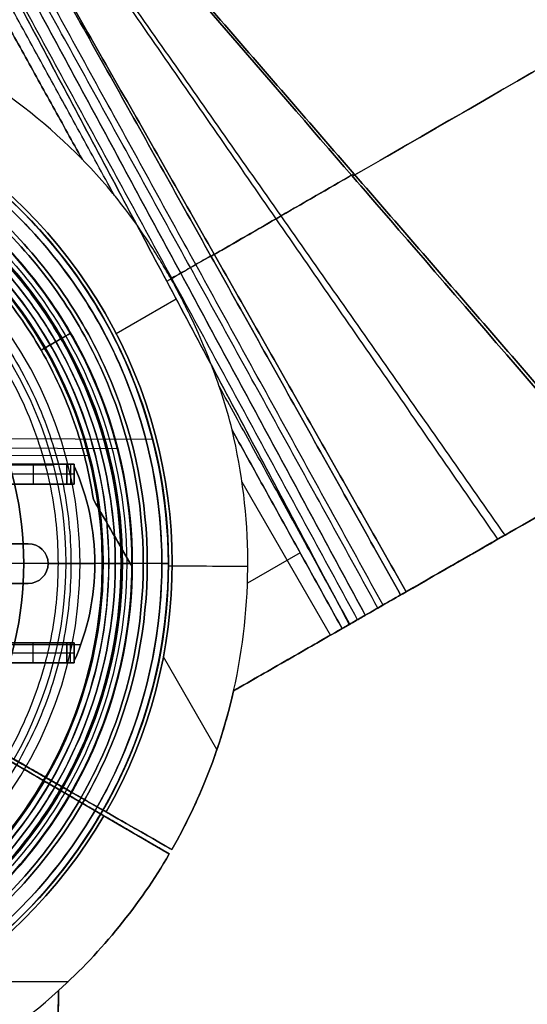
# Model space of a CAD drawing. Header units: millimetres. Extents: x -581 to 584, y -367 to 651.
# Tile 348 of 352: x 53 to 129, y 217 to 365. Entities that reach past the tile are written whole.
import ezdxf

# ---------------------------------------------------------------- set-up
doc = ezdxf.new("R2010")
doc.units = ezdxf.units.MM
doc.layers.add('1', color=7, linetype='Continuous')

# ---------------------------------------------------------------- blocks, each defined once
blk = doc.blocks.new('Bloque 01')
at = {"layer": '1', "color": 29, "true_color": 0x4d342b}
for p, q in [((60.34, 34.49, 227.49), (69.12, 39.5, 227.49)), ((59.46, 33.98, 210.02), (59.46, 33.98, 221.17)), ((59.46, 33.98, 240.29), (59.46, 33.98, 248.29)), ((82.33, 28.07, 217.09), (74.24, 14.06, 217.09)), ((99.44, 10.83, 223.18), (86.11, -12.27, 223.18)), ((94.88, -1.62, 223.18), (86.93, 2.97, 223.18)), ((69.5, 0.32, 223.18), (69.5, 0.32, 240.29)), ((75, 0.34, 236.49), (75, 0.34, 248.29)), ((47.24, -16.37, 206.69), (63.08, -16.3, 206.69)), ((47.71, -14.93, 212.19), (57.61, -14.88, 212.19)), ((46.84, -17.48, 240.29), (67.29, -17.38, 240.29)), ((46.29, -18.88, 248.29), (72.62, -18.76, 248.29)), ((67.1, -34.74, 217.09), (76.15, -39.96, 217.09))]:
    blk.add_line(p, q, dxfattribs=at)
at = {"layer": '1', "color": 29, "true_color": 0x4d342b, "extrusion": (0.496193, -0.868212, -3.3678e-15)}
blk.add_arc((91.42, 239.22), 16.65, 189.4716, 254.5284, dxfattribs=at)
at = {"layer": '1', "color": 29, "true_color": 0x4d342b, "extrusion": (-0.496193, 0.868212, 3.3678e-15)}
blk.add_arc((-91.42, 239.22), 16.65, 285.4716, 350.5284, dxfattribs=at)
at = {"layer": '1', "color": 29, "true_color": 0x4d342b, "extrusion": (0, 0, -1)}
for centre, radius, start, end in [((0, 0, -223.18), 86.98, 150.2515, 167.2468), ((0, 0, -223.18), 86.98, 150.2515, 167.2468), ((0, 0, -217.09), 86.98, 150.2515, 167.2468), ((0, 0, -217.09), 75.56, 150.2515, 269.7401), ((0, 0, -248.29), 75, 150.2515, 269.7401), ((0, 0, -240.29), 69.5, 150.2515, 269.7401), ((0, 0, -222.19), 69.5, 150.2515, 179.6444), ((0, 0, -223.18), 86.98, 167.2468, 193.4081), ((0, 0, -223.18), 86.98, 167.2468, 193.4081), ((0, 0, -222.19), 69.5, 179.6444, 210), ((0, 0, -222.19), 69.5, 210, 240.3432), ((0, 0, -223.18), 86.98, 224.5727, 252.1784), ((0, 0, -223.18), 86.98, 224.5727, 252.1784)]:
    blk.add_arc(centre, radius, start, end, dxfattribs=at)
at = {"layer": '1', "color": 29, "true_color": 0x4d342b}
for centre, radius, start, end in [((0, 0, 217.09), 86.98, 12.7532, 29.7485), ((0, 0, 217.09), 75.56, 270.2599, 29.7485), ((0, 0, 248.29), 75, 270.2599, 29.7485), ((0, 0, 236.49), 75, 270.2599, 29.7485), ((0, 0, 242.39), 75, 270.2599, 29.7485), ((0, 0, 236.49), 75, 270.2599, 29.7485), ((0, 0, 231.24), 69.5, 270.2599, 29.7485), ((0, 0, 240.29), 69.5, 270.2599, 29.7485), ((0, 0, 222.19), 69.5, 0.3556, 29.7485), ((0, 0, 206.69), 65.15, 270.2599, 29.7485), ((0, 0, 206.69), 65.15, 270.2599, 29.7485), ((0, 0, 212.19), 59.5, 270.2599, 29.7485), ((0, 0, 212.19), 59.5, 270.2599, 29.7485), ((0, 0, 222.19), 69.5, 330, 0.3556), ((0, 0, 222.68), 69.5, 330, 0.3556), ((0, 0, 219.64), 66.95, 330, 356.3994), ((0, 0, 219.64), 66.95, 303.613, 330), ((0, 0, 222.19), 69.5, 299.6568, 330), ((0, 0, 222.68), 69.5, 299.6568, 330)]:
    blk.add_arc(centre, radius, start, end, dxfattribs=at)
at = {"layer": '1', "color": 29, "true_color": 0x4d342b, "extrusion": (0.004537, -0.99999, -3.25377e-15)}
blk.add_arc((91.42, 239.22), 16.65, 189.4716, 254.5284, dxfattribs=at)
at = {"layer": '1', "color": 29, "true_color": 0x4d342b}
for points, degree in [([(65.6, 37.49, 217.09), (75.52, 43.16, 217.09)], 1), ([(65.6, 37.49, 217.09), (75.52, 43.16, 217.09)], 1), ([(75.52, 43.16, 217.09), (75.52, 43.16, 223.18)], 1), ([(75.52, 43.16, 217.09), (75.52, 43.16, 223.18)], 1), ([(65.12, 37.21, 248.29), (43.41, 24.81, 248.29)], 1), ([(65.12, 37.21, 248.29), (43.41, 24.81, 248.29)], 1), ([(56.56, 32.33, 206.69), (65.6, 37.49, 217.09)], 1), ([(56.56, 32.33, 206.69), (65.6, 37.49, 217.09)], 1), ([(65.12, 37.21, 236.49), (65.12, 37.21, 248.29)], 1), ([(65.12, 37.21, 236.49), (65.12, 37.21, 248.29)], 1), ([(60.34, 34.49, 240.29), (43.41, 24.81, 240.29)], 1), ([(43.41, 24.81, 240.29), (60.34, 34.49, 240.29)], 1), ([(51.66, 29.52, 212.19), (60.34, 34.49, 222.19)], 1), ([(60.34, 34.49, 222.19), (51.66, 29.52, 212.19)], 1), ([(60.34, 34.49, 222.19), (60.34, 34.49, 240.29)], 1), ([(60.34, 34.49, 240.29), (60.34, 34.49, 222.19)], 1), ([(56.56, 32.33, 206.69), (43.41, 24.81, 206.69)], 1), ([(43.41, 24.81, 206.69), (56.56, 32.33, 206.69)], 1), ([(81.06, 31.53, 217.09), (81.06, 31.53, 223.18)], 1), ([(84.83, 19.2, 223.18), (84.83, 19.2, 217.09)], 1), ([(84.83, 19.2, 217.09), (87.74, 17.53, 217.09), (93.57, 14.19, 217.09), (99.39, 10.85, 217.09), (102.3, 9.18, 217.09)], 3), ([(101.22, 9.81, 223.18), (98.49, 11.37, 223.18), (93.02, 14.51, 223.18), (87.56, 17.64, 223.18), (84.83, 19.2, 223.18)], 3), ([(102.3, 9.18, 217.09), (99.39, 10.85, 217.09), (93.57, 14.19, 217.09), (87.74, 17.53, 217.09), (84.83, 19.2, 217.09)], 3), ([(84.83, 19.2, 217.09), (84.83, 19.2, 223.18)], 1), ([(84.83, 19.2, 223.18), (87.56, 17.64, 223.18), (93.02, 14.51, 223.18), (98.49, 11.37, 223.18), (101.22, 9.81, 223.18)], 3), ([(47.18, -94.42, 217.09), (102.3, 9.18, 217.09)], 1), ([(102.3, 9.18, 217.09), (47.18, -94.42, 217.09)], 1), ([(102.38, 9.14, 223.22), (82.66, -26.77, 223.21)], 1), ([(101.22, 9.81, 223.18), (84.61, -20.17, 223.18)], 1), ([(84.61, -20.17, 223.18), (101.22, 9.81, 223.18)], 1), ([(103.55, 8.47, 223.3), (47.45, -94.57, 223.19)], 1), ([(48.99, -95.44, 223.2), (104.71, 7.8, 223.42)], 1), ([(104.71, 7.8, 223.42), (48.99, -95.44, 223.2)], 1), ([(106.62, 6.71, 217.52), (50.03, -96.03, 217.14)], 1), ([(107.39, 6.27, 223.76), (50.88, -96.51, 223.21)], 1), ([(110.05, 4.74, 224.2), (52.77, -97.57, 223.23)], 1), ([(52.77, -97.57, 223.23), (110.05, 4.74, 224.2)], 1), ([(52.88, -97.64, 217.22), (110.9, 4.25, 218.2)], 1), ([(110.9, 4.25, 218.2), (52.88, -97.64, 217.22)], 1), ([(60.19, -34.75, 223.18), (62.24, -31.21, 223.18), (65.7, -23.76, 223.18), (68.85, -11.85, 223.18), (69.53, -3.66, 223.18), (69.5, 0.43, 223.18)], 3), ([(69.5, 0.43, 223.18), (69.53, -3.66, 223.18), (68.85, -11.85, 223.18), (65.7, -23.76, 223.18), (62.24, -31.21, 223.18), (60.19, -34.75, 223.18)], 3), ([(69.5, 0.43, 222.19), (68.55, -1.21, 221.22), (66.64, -4.52, 219.41), (64.67, -7.93, 217.83), (63.68, -9.65, 217.09)], 3), ([(63.68, -9.65, 217.09), (64.67, -7.93, 217.83), (66.64, -4.52, 219.41), (68.55, -1.21, 221.22), (69.5, 0.43, 222.19)], 3), ([(69.5, 0.43, 223.18), (69.5, 0.43, 222.19)], 1), ([(69.5, 0.43, 222.19), (69.5, 0.43, 223.18)], 1), ([(124.73, -3.68, 220.8), (57.79, -100.41, 217.48)], 1), ([(125.82, -4.31, 227.12), (58.2, -100.64, 223.52)], 1), ([(63.68, -9.65, 217.09), (63.06, -13.66, 217.09), (61.13, -21.42, 217.09), (57.8, -28.69, 217.09), (55.78, -32.2, 217.09)], 3), ([(55.78, -32.2, 217.09), (57.8, -28.69, 217.09), (61.13, -21.42, 217.09), (63.06, -13.66, 217.09), (63.68, -9.65, 217.09)], 3), ([(142.14, -13.67, 223.06), (63.94, -103.88, 217.72)], 1), ([(63.94, -103.88, 217.72), (142.14, -13.67, 223.06)], 1), ([(55.78, -32.2, 217.09), (53.75, -35.71, 217.09), (49.12, -42.23, 217.09), (43.37, -47.78, 217.09), (40.21, -50.31, 217.09)], 3), ([(40.21, -50.31, 217.09), (43.37, -47.78, 217.09), (49.12, -42.23, 217.09), (53.75, -35.71, 217.09), (55.78, -32.2, 217.09)], 3), ([(55.78, -32.2, 217.09), (60.19, -34.75, 222.19)], 1), ([(60.19, -34.75, 222.19), (55.78, -32.2, 217.09)], 1), ([(34.39, -60.4, 223.18), (37.95, -58.38, 223.18), (44.69, -53.69, 223.18), (53.43, -45.01, 223.18), (58.15, -38.3, 223.18), (60.19, -34.75, 223.18)], 3), ([(60.19, -34.75, 223.18), (58.15, -38.3, 223.18), (53.43, -45.01, 223.18), (44.69, -53.69, 223.18), (37.95, -58.38, 223.18), (34.39, -60.4, 223.18)], 3), ([(60.19, -34.75, 222.19), (60.19, -34.75, 223.18)], 1), ([(60.19, -34.75, 223.18), (60.19, -34.75, 222.19)], 1), ([(66.84, -55.56, 223.2), (45.9, -93.69, 223.18)], 1), ([(61.96, -61.04, 223.18), (44.35, -92.82, 223.18)], 1), ([(44.35, -92.82, 223.18), (61.96, -61.04, 223.18)], 1)]:
    blk.add_open_spline(points, degree=degree, dxfattribs=at)
blk.add_rational_spline([(84.83, 19.2, 220.14), (81.96, 31.88, 220.14), (75.52, 43.16, 220.14)], [0.999648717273, 0.988674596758, 0.999648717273], degree=2, dxfattribs=at)
for points, knots in [([(104.71, 7.8, 223.42), (104.13, 8.14, 223.35), (103.55, 8.47, 223.3), (102.97, 8.8, 223.26), (102.38, 9.14, 223.22), (101.8, 9.47, 223.19), (101.22, 9.81, 223.18)], [0, 0, 0, 0, 2.017008, 2.017008, 2.017008, 4.03402, 4.03402, 4.03402, 4.03402]), ([(101.22, 9.81, 223.18), (101.8, 9.47, 223.19), (102.38, 9.14, 223.22), (102.97, 8.8, 223.26), (103.55, 8.47, 223.3), (104.13, 8.14, 223.35), (104.71, 7.8, 223.42)], [0, 0, 0, 0, 2.017012, 2.017012, 2.017012, 4.03402, 4.03402, 4.03402, 4.03402]), ([(102.3, 9.18, 217.09), (103.74, 8.36, 217.19), (105.18, 7.53, 217.33), (106.61, 6.71, 217.52), (108.05, 5.89, 217.7), (109.48, 5.07, 217.93), (110.9, 4.25, 218.2)], [0, 0, 0, 0, 4.989497, 4.989497, 4.989497, 9.978995, 9.978995, 9.978995, 9.978995]), ([(110.9, 4.25, 218.2), (109.48, 5.07, 217.93), (108.05, 5.89, 217.7), (106.61, 6.71, 217.52), (105.18, 7.53, 217.33), (103.74, 8.36, 217.19), (102.3, 9.18, 217.09)], [0, 0, 0, 0, 4.989498, 4.989498, 4.989498, 9.978995, 9.978995, 9.978995, 9.978995]), ([(110.05, 4.74, 224.2), (109.16, 5.25, 224.03), (108.28, 5.76, 223.89), (106.49, 6.78, 223.63), (105.6, 7.29, 223.51), (104.71, 7.8, 223.42)], [0, 0, 0, 0, 3.103607, 3.103607, 6.207212, 6.207212, 6.207212, 6.207212]), ([(104.71, 7.8, 223.42), (105.6, 7.29, 223.51), (106.49, 6.78, 223.63), (108.28, 5.76, 223.89), (109.16, 5.25, 224.03), (110.05, 4.74, 224.2)], [0, 0, 0, 0, 3.103605, 3.103605, 6.207212, 6.207212, 6.207212, 6.207212]), ([(141.68, -13.41, 229.12), (136.38, -10.37, 228.61), (131.09, -7.33, 227.94), (125.81, -4.3, 227.12), (120.54, -1.28, 226.3), (115.28, 1.74, 225.32), (110.05, 4.74, 224.2)], [0, 0, 0, 0, 18.410018, 18.410018, 18.410018, 36.820032, 36.820032, 36.820032, 36.820032]), ([(110.05, 4.74, 224.2), (115.28, 1.74, 225.32), (120.54, -1.28, 226.3), (125.81, -4.3, 227.12), (131.09, -7.33, 227.94), (136.38, -10.37, 228.61), (141.68, -13.41, 229.12)], [0, 0, 0, 0, 18.410014, 18.410014, 18.410014, 36.820032, 36.820032, 36.820032, 36.820032]), ([(110.9, 4.25, 218.2), (116.07, 1.29, 219.31), (121.26, -1.69, 220.27), (126.47, -4.68, 221.08), (131.68, -7.67, 221.89), (136.91, -10.67, 222.55), (142.14, -13.67, 223.06)], [0, 0, 0, 0, 18.182608, 18.182608, 18.182608, 36.365218, 36.365218, 36.365218, 36.365218]), ([(142.14, -13.67, 223.06), (136.91, -10.67, 222.55), (131.68, -7.67, 221.89), (126.47, -4.68, 221.08), (121.26, -1.69, 220.27), (116.07, 1.29, 219.31), (110.9, 4.25, 218.2)], [0, 0, 0, 0, 18.182611, 18.182611, 18.182611, 36.365218, 36.365218, 36.365218, 36.365218]), ([(141.68, -13.41, 229.12), (132.67, -23.88, 228.5), (105.28, -55.56, 226.61), (90.55, -72.61, 225.59), (74.75, -90.88, 224.5), (63.66, -103.72, 223.73)], [0, 0, 0, 0, 21.097008, 21.097008, 119.470759, 119.470759, 119.470759, 119.470759]), ([(63.66, -103.72, 223.73), (74.75, -90.88, 224.5), (90.55, -72.61, 225.59), (105.28, -55.56, 226.61), (132.67, -23.88, 228.5), (141.68, -13.41, 229.12)], [0, 0, 0, 0, 98.373752, 98.373752, 119.470759, 119.470759, 119.470759, 119.470759]), ([(84.61, -20.17, 223.18), (83.74, -23.67, 223.19), (82.59, -27.19, 223.21), (80.65, -32.15, 223.23), (79.99, -33.73, 223.24), (78.74, -36.49, 223.24), (78.17, -37.67, 223.24), (77.27, -39.46, 223.24), (76.96, -40.07, 223.24), (76.4, -41.14, 223.24), (76.15, -41.6, 223.24), (75.62, -42.56, 223.24), (75.34, -43.05, 223.24), (74.61, -44.33, 223.24), (74.15, -45.11, 223.24), (73.13, -46.78, 223.23), (72.56, -47.67, 223.23), (70.89, -50.2, 223.22), (69.75, -51.82, 223.21), (66.51, -56.08, 223.2), (64.32, -58.63, 223.19), (61.96, -61.04, 223.18)], [0, 0, 0, 0, 10.877821, 10.877821, 16.012863, 16.012863, 19.968064, 19.968064, 22.020757, 22.020757, 23.59849, 23.59849, 25.310853, 25.310853, 28.029532, 28.029532, 31.187928, 31.187928, 37.142584, 37.142584, 47.261616, 47.261616, 47.261616, 47.261616]), ([(84.61, -20.17, 223.18), (83.74, -23.67, 223.19), (82.59, -27.19, 223.21), (80.65, -32.15, 223.23), (79.99, -33.73, 223.24), (78.74, -36.49, 223.24), (78.17, -37.67, 223.24), (77.27, -39.46, 223.24), (76.96, -40.07, 223.24), (76.4, -41.14, 223.24), (76.15, -41.6, 223.24), (75.62, -42.56, 223.24), (75.34, -43.05, 223.24), (74.61, -44.33, 223.24), (74.15, -45.11, 223.24), (73.13, -46.78, 223.23), (72.56, -47.67, 223.23), (70.89, -50.2, 223.22), (69.75, -51.82, 223.21), (66.51, -56.08, 223.2), (64.32, -58.63, 223.19), (61.96, -61.04, 223.18)], [-47.261616, -47.261616, -47.261616, -47.261616, -36.383795, -36.383795, -31.248754, -31.248754, -27.293552, -27.293552, -25.240859, -25.240859, -23.663126, -23.663126, -21.950764, -21.950764, -19.232084, -19.232084, -16.073688, -16.073688, -10.119033, -10.119033, 0, 0, 0, 0]), ([(74.75, -42.6, 217.09), (75.94, -43.29, 217.15), (78.32, -44.67, 217.3), (80.69, -46.04, 217.56), (81.88, -46.72, 217.71)], [0.000002, 0.000002, 0.000002, 0.000002, 4.990507, 9.981018, 9.981018, 9.981018, 9.981018]), ([(76.84, -43.84, 223.31), (76.39, -43.58, 223.28), (75.9, -43.3, 223.26), (75.41, -43.02, 223.24), (75.37, -42.99, 223.24)], [-0.000001, -0.000001, -0.000001, -0.000001, 1.776431, 1.930009, 1.930009, 1.930009, 1.930009]), ([(81.4, -46.43, 223.71), (80.64, -46, 223.63), (79.13, -45.12, 223.48), (77.61, -44.25, 223.36), (76.85, -43.81, 223.31)], [-0.000004, -0.000004, -0.000004, -0.000004, 3.103979, 6.207958, 6.207958, 6.207958, 6.207958]), ([(102.64, -58.62, 226.42), (99.09, -56.57, 226.14), (92, -52.47, 225.4), (84.94, -48.4, 224.33), (81.43, -46.37, 223.71)], [0.002997, 0.002997, 0.002997, 0.002997, 18.426098, 36.852193, 36.852193, 36.852193, 36.852193]), ([(81.91, -46.65, 217.71), (85.02, -48.44, 218.25), (92.03, -52.49, 219.33), (99.08, -56.56, 220.07), (103, -58.83, 220.39)], [0.000004, 0.000004, 0.000004, 0.000004, 16.16423, 36.369535, 36.369535, 36.369535, 36.369535]), ([(563.49, -324.44, 229.99), (508.96, -292.95, 231.96), (399.74, -229.89, 234.2), (246.1, -141.19, 232.57), (147.12, -84.04, 228.72), (102.79, -58.45, 226.43)], [0.377694, 0.377694, 0.377694, 0.377694, 193.13444, 386.26888, 543.162925, 543.162925, 543.162925, 543.162925]), ([(103.15, -58.66, 220.4), (155.35, -88.8, 223.2), (259.86, -149.14, 227.18), (413.39, -237.77, 228.25), (514.61, -296.21, 225.91), (563.5, -324.44, 224.07)], [0.000019, 0.000019, 0.000019, 0.000019, 184.783544, 369.567087, 542.392365, 542.392365, 542.392365, 542.392365])]:
    blk.add_open_spline(points, degree=3, knots=knots, dxfattribs=at)
blk = doc.blocks.new('Bloque 03')
at = {"layer": '1', "color": 29, "true_color": 0x4d342b}
for p, q in [((53.06, 628.2, 220.95), (58.4, 64.46, 220.95)), ((41.61, 63.07, 217.09), (59.9, 63.07, 217.09)), ((60.03, 35.02, 227.49), (68.77, 40.12, 227.49)), ((59.16, 34.51, 210.02), (59.16, 34.51, 221.17)), ((59.16, 34.51, 240.29), (59.16, 34.51, 248.29))]:
    blk.add_line(p, q, dxfattribs=at)
at = {"layer": '1', "color": 29, "true_color": 0x4d342b, "extrusion": (0, 0, -1)}
for centre, radius, start, end in [((0, 0, -223.18), 86.98, 104.5727, 132.1784), ((0, 0, -223.18), 86.98, 104.5727, 132.1784), ((0, 0, -217.09), 75.56, 30.2515, 149.7401), ((0, 0, -248.29), 75, 30.2515, 149.7401), ((0, 0, -240.29), 69.5, 30.2515, 149.7401), ((0, 0, -223.18), 86.98, 132.1784, 149.7401), ((0, 0, -223.18), 86.98, 132.1784, 149.7401), ((0, 0, -217.09), 86.98, 132.1784, 149.7401), ((0, 0, -222.19), 69.5, 120.3432, 149.7401)]:
    blk.add_arc(centre, radius, start, end, dxfattribs=at)
at = {"layer": '1', "color": 29, "true_color": 0x4d342b}
for centre, radius, end in [((0, 0, 217.09), 75.56, 149.7485), ((0, 0, 248.29), 75, 149.7485), ((0, 0, 236.49), 75, 149.7485), ((0, 0, 242.39), 75, 149.7485), ((0, 0, 236.49), 75, 149.7485), ((0, 0, 231.24), 69.5, 149.7485), ((0, 0, 240.29), 69.5, 149.7485), ((0, 0, 206.69), 65.15, 149.7485), ((0, 0, 206.69), 65.15, 149.7485), ((0, 0, 217.09), 86.98, 47.8216), ((0, 0, 220.14), 86.98, 47.8216), ((0, 0, 222.19), 69.5, 59.6568)]:
    blk.add_arc(centre, radius, 30.2599, end, dxfattribs=at)
at = {"layer": '1', "color": 29, "true_color": 0x4d342b, "extrusion": (0.503924, -0.863748, -9.13458e-15)}
blk.add_arc((91.42, 239.22), 16.65, 189.4716, 254.5284, dxfattribs=at)
at = {"layer": '1', "color": 29, "true_color": 0x4d342b, "extrusion": (-0.503924, 0.863748, 9.13458e-15)}
blk.add_arc((-91.42, 239.22), 16.65, 285.4716, 350.5284, dxfattribs=at)
at = {"layer": '1', "color": 29, "true_color": 0x4d342b}
for points in [[(58.18, 88.07, 217.09), (58.4, 64.46, 217.09)], [(58.4, 64.46, 217.09), (58.18, 88.07, 217.09)], [(58.4, 64.46, 223.18), (58.21, 84.82, 223.18)], [(58.21, 84.82, 223.18), (58.4, 64.46, 223.18)], [(58.4, 64.46, 217.09), (58.4, 64.46, 223.18)], [(58.4, 64.46, 223.18), (58.4, 64.46, 217.09)], [(65.26, 38.07, 217.09), (75.13, 43.83, 217.09)], [(75.13, 43.83, 217.09), (65.26, 38.07, 217.09)], [(75.13, 43.83, 223.18), (75.13, 43.83, 217.09)], [(75.13, 43.83, 217.09), (75.13, 43.83, 223.18)], [(43.18, 25.19, 248.29), (64.78, 37.79, 248.29)], [(64.78, 37.79, 248.29), (43.18, 25.19, 248.29)], [(65.26, 38.07, 217.09), (56.27, 32.83, 206.69)], [(56.27, 32.83, 206.69), (65.26, 38.07, 217.09)], [(64.78, 37.79, 248.29), (64.78, 37.79, 236.49)], [(64.78, 37.79, 236.49), (64.78, 37.79, 248.29)], [(43.18, 25.19, 240.29), (60.03, 35.02, 240.29)], [(43.18, 25.19, 240.29), (60.03, 35.02, 240.29)], [(60.03, 35.02, 222.19), (51.39, 29.98, 212.19)], [(60.03, 35.02, 222.19), (51.39, 29.98, 212.19)], [(60.03, 35.02, 240.29), (60.03, 35.02, 222.19)], [(60.03, 35.02, 240.29), (60.03, 35.02, 222.19)], [(43.18, 25.19, 206.69), (56.27, 32.83, 206.69)], [(43.18, 25.19, 206.69), (56.27, 32.83, 206.69)]]:
    blk.add_open_spline(points, degree=1, dxfattribs=at)
blk = doc.blocks.new('Bloque 04')
at = {"layer": '1', "color": 7, "true_color": 0xf4f4f4}
for p, q in [((54.56, 14.98, 10), (54.56, 11.98, 10)), ((60.21, 14.98, 6.5), (60.21, 11.98, 6.5)), ((60.77, 14.98, 1.5), (60.77, 14.7, 1.5)), ((49.46, 13.48, 10), (59.66, 13.48, 10)), ((59.66, 13.48, 10), (60.77, 13.48, 3)), ((60.77, 14.84, 3), (60.77, 14.84)), ((61.74, 12.27), (31.17, 12.27)), ((39.84, 3, 1.5), (53.84, 3, 1.5)), ((56.84, 0, 3), (56.84, 0)), ((56.84, 0, 3), (63.89, 0, 3)), ((63.89, 0), (63.89, 0, 3)), ((53.84, -3, 1.5), (39.84, -3, 1.5)), ((54.56, -14.98, 10), (54.56, -11.98, 10)), ((60.21, -14.98, 6.5), (60.21, -11.98, 6.5)), ((59.66, -13.48, 10), (49.46, -13.48, 10)), ((60.77, -13.48, 3), (59.66, -13.48, 10)), ((60.77, -14.98, 1.5), (60.77, -14.7, 1.5)), ((60.77, -14.84), (60.77, -14.84, 3))]:
    blk.add_line(p, q, dxfattribs=at)
at = {"layer": '1', "color": 7, "true_color": 0xf4f4f4, "extrusion": (0, 0, -1)}
for centre, radius, start, end in [((-27.78, 0, -3), 36.12, 155.9897, 204.0103), ((-27.78, 0), 36.12, 155.9896, 204.0104), ((-53.84, 0, -3), 3, 90, 270), ((-53.84, 0, -1.5), 3, 90, 270), ((-53.84, 0, -3), 3, 90, 270)]:
    blk.add_arc(centre, radius, start, end, dxfattribs=at)
at = {"layer": '1', "color": 7, "true_color": 0xf4f4f4}
for centre, radius, start, end in [((27.78, 0), 36.12, 335.9896, 24.0104), ((27.78, 0, 1.5), 36.12, 335.9897, 24.0103), ((27.78, 0, 3), 36.12, 335.9897, 24.0103), ((53.84, 0), 3, 270, 90), ((53.84, 0), 3, 270, 90)]:
    blk.add_arc(centre, radius, start, end, dxfattribs=at)
for points in [[(60.77, 14.98), (39.17, 14.98)], [(39.17, 14.98), (60.77, 14.98)], [(59.66, 14.98, 10), (49.46, 14.98, 10)], [(49.46, 14.98, 10), (59.66, 14.98, 10)], [(60.77, 14.98, 3), (59.66, 14.98, 10)], [(59.66, 14.98, 10), (59.66, 11.98, 10)], [(59.66, 11.98, 10), (59.66, 14.98, 10)], [(59.66, 14.98, 10), (60.77, 14.98, 3)], [(60.77, 14.98), (60.77, 14.98, 3)], [(60.77, 14.98, 3), (60.77, 14.7, 3)], [(60.77, 14.7), (60.77, 14.98)], [(60.77, 14.7, 3), (60.77, 14.98, 3)], [(60.77, 14.98, 3), (60.77, 14.98)], [(60.77, 14.98), (60.77, 14.7)], [(60.77, 14.7, 3), (60.77, 14.7)], [(60.77, 11.98, 3), (60.77, 14.7, 3)], [(60.77, 14.7), (60.77, 14.7, 3)], [(60.77, 14.7, 3), (60.77, 11.98, 3)], [(34.92, 11.98, 3), (60.77, 11.98, 3)], [(60.77, 11.98, 3), (34.92, 11.98, 3)], [(49.46, 11.98, 10), (59.66, 11.98, 10)], [(59.66, 11.98, 10), (49.46, 11.98, 10)], [(59.66, 11.98, 10), (60.77, 11.98, 3)], [(60.77, 11.98, 3), (59.66, 11.98, 10)], [(53.84, 3, 3), (39.84, 3, 3)], [(39.84, 3), (53.84, 3)], [(53.84, 3), (39.84, 3)], [(39.84, 3, 3), (53.84, 3, 3)], [(53.84, 3), (53.84, 3, 3)], [(53.84, 3), (53.84, 3, 3)], [(39.84, -3, 3), (53.84, -3, 3)], [(53.84, -3), (39.84, -3)], [(39.84, -3), (53.84, -3)], [(53.84, -3, 3), (39.84, -3, 3)], [(53.84, -3, 3), (53.84, -3)], [(53.84, -3, 3), (53.84, -3)], [(60.77, -11.98, 3), (34.92, -11.98, 3)], [(34.92, -11.98, 3), (60.77, -11.98, 3)], [(59.66, -11.98, 10), (49.46, -11.98, 10)], [(49.46, -11.98, 10), (59.66, -11.98, 10)], [(60.77, -11.98, 3), (59.66, -11.98, 10)], [(59.66, -11.98, 10), (59.66, -14.98, 10)], [(59.66, -14.98, 10), (59.66, -11.98, 10)], [(59.66, -11.98, 10), (60.77, -11.98, 3)], [(60.77, -14.7, 3), (60.77, -11.98, 3)], [(60.77, -11.98, 3), (60.77, -14.7, 3)], [(60.77, -14.98), (60.77, -14.7)], [(60.77, -14.7), (60.77, -14.7, 3)], [(60.77, -14.7, 3), (60.77, -14.98, 3)], [(60.77, -14.98, 3), (60.77, -14.7, 3)], [(60.77, -14.7, 3), (60.77, -14.7)], [(60.77, -14.7), (60.77, -14.98)], [(31.17, -14.98), (60.77, -14.98)], [(60.77, -14.98), (31.17, -14.98)], [(49.46, -14.98, 10), (59.66, -14.98, 10)], [(59.66, -14.98, 10), (49.46, -14.98, 10)], [(59.66, -14.98, 10), (60.77, -14.98, 3)], [(60.77, -14.98, 3), (59.66, -14.98, 10)], [(60.77, -14.98, 3), (60.77, -14.98)], [(60.77, -14.98), (60.77, -14.98, 3)]]:
    blk.add_open_spline(points, degree=1, dxfattribs=at)
blk = doc.blocks.new('Bloque 05')
at = {"layer": '1', "color": 7, "true_color": 0xffffff}
for p, q in [((71.19, 0, 271.75), (0, 0, 271.75)), ((74, 0, 271.75), (71.19, 0, 271.75)), ((74.99, 0, 272.43), (74.99, 0, 273.28))]:
    blk.add_line(p, q, dxfattribs=at)
for centre, radius, start, end in [((0, 0, 272.43), 74.99, 270, 90), ((0, 0, 272.85), 74.99, 270, 90), ((0, 0, 271.75), 74, 321.6008, 36.9236), ((0, 0, 271.75), 74, 292.5, 316.9713)]:
    blk.add_arc(centre, radius, start, end, dxfattribs=at)
at = {"layer": '1', "color": 7, "true_color": 0xffffff, "extrusion": (0, 0, -1)}
for centre, radius in [((0, 0, -272.43), 74.99), ((0, 0, -296.37), 61.66), ((0, 0, -296.37), 61.66)]:
    blk.add_arc(centre, radius, 90, 270, dxfattribs=at)
at = {"layer": '1', "color": 7, "true_color": 0xffffff, "extrusion": (0, -1, 0)}
for centre, radius, start, end in [((52.51, 276.71), 21.69, 27.1769, 65.0527), ((45.42, 273.28), 29.57, 0, 26.8155), ((74, 272.81), 1.06, 269.9825, 339.4118)]:
    blk.add_arc(centre, radius, start, end, dxfattribs=at)
at = {"layer": '1', "color": 7, "true_color": 0xffffff}
for points in [[(0, -74.99, 273.28), (9.86, -75.09, 273.28), (29.43, -71.04, 273.28), (54.41, -54.42, 273.28), (71.08, -29.44, 273.28), (76.94, 0, 273.28), (71.08, 29.44, 273.28), (54.41, 54.42, 273.28), (29.43, 71.04, 273.28), (9.86, 75.09, 273.28), (0, 74.99, 273.28)], [(0, 74.99, 273.28), (9.86, 75.09, 273.28), (29.43, 71.04, 273.28), (54.41, 54.42, 273.28), (71.08, 29.44, 273.28), (76.94, 0, 273.28), (71.08, -29.44, 273.28), (54.41, -54.42, 273.28), (29.43, -71.04, 273.28), (9.86, -75.09, 273.28), (0, -74.99, 273.28)], [(0, -71.81, 286.61), (9.44, -71.9, 286.61), (28.18, -68.03, 286.61), (52.1, -52.11, 286.61), (68.07, -28.19, 286.61), (73.68, 0, 286.61), (68.07, 28.19, 286.61), (52.1, 52.11, 286.61), (28.18, 68.03, 286.61), (9.44, 71.9, 286.61), (0, 71.81, 286.61)], [(0, 71.81, 286.61), (9.44, 71.9, 286.61), (28.18, 68.03, 286.61), (52.1, 52.11, 286.61), (68.07, 28.19, 286.61), (73.68, 0, 286.61), (68.07, -28.19, 286.61), (52.1, -52.11, 286.61), (28.18, -68.03, 286.61), (9.44, -71.9, 286.61), (0, -71.81, 286.61)], [(0, 71.19, 271.75), (9.36, 71.29, 271.75), (27.94, 67.44, 271.75), (51.66, 51.66, 271.75), (67.49, 27.95, 271.75), (73.05, 0, 271.75), (67.49, -27.95, 271.75), (51.66, -51.66, 271.75), (27.94, -67.44, 271.75), (9.36, -71.29, 271.75), (0, -71.19, 271.75)], [(0, -71.19, 271.75), (9.36, -71.29, 271.75), (27.94, -67.44, 271.75), (51.66, -51.66, 271.75), (67.49, -27.95, 271.75), (73.05, 0, 271.75), (67.49, 27.95, 271.75), (51.66, 51.66, 271.75), (27.94, 67.44, 271.75), (9.36, 71.29, 271.75), (0, 71.19, 271.75)], [(28.32, -68.37, 271.75), (37.26, -64.63, 271.75), (53.69, -53.7, 271.75), (70.15, -29.05, 271.75), (75.93, 0, 271.75), (70.15, 29.05, 271.75), (59.18, 45.48, 271.75), (52.33, 52.33, 271.75)], [(28.32, -68.37, 271.75), (37.26, -64.63, 271.75), (53.69, -53.7, 271.75), (70.15, -29.05, 271.75), (75.93, 0, 271.75), (70.15, 29.05, 271.75), (59.18, 45.48, 271.75), (52.33, 52.33, 271.75)]]:
    blk.add_open_spline(points, degree=3, dxfattribs=at)
blk.add_rational_spline([(61.66, 0, 296.37), (52.37, 0, 301.34), (41.85, 0, 302.12)], [1, 0.9782799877, 0.999919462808], degree=2, dxfattribs=at)
blk = doc.blocks.new('Bloque 06')
at = {"layer": '1', "color": 250, "true_color": 0x111111}
for p, q in [((66.96, 0, 254.25), (0, 0, 254.25)), ((74, 0, 271.75), (0, 0, 271.75)), ((67.86, 0, 253.73), (68.7, 0, 252.27)), ((73.99, 0, 251.75), (69.6, 0, 251.75)), ((75, 0, 271.75), (74, 0, 271.75)), ((75, 0, 252.76), (75, 0, 271.75))]:
    blk.add_line(p, q, dxfattribs=at)
for centre, radius, start, end in [((0, 0, 271.75), 75, 270, 90), ((0, 0, 262.25), 75, 270, 90), ((0, 0, 254.25), 66.96, 0, 67.5), ((0, 0, 251.75), 73.99, 337.5, 22.5), ((0, 0, 254.25), 66.96, 292.5, 360)]:
    blk.add_arc(centre, radius, start, end, dxfattribs=at)
at = {"layer": '1', "color": 250, "true_color": 0x111111, "extrusion": (0, 0, -1)}
blk.add_arc((0, 0, -271.75), 75, 90, 270, dxfattribs=at)
at = {"layer": '1', "color": 250, "true_color": 0x111111, "extrusion": (0, -1, 0)}
for centre, radius, start, end in [((66.96, 253.22), 1.03, 29.9164, 90), ((69.6, 252.78), 1.04, 209.9164, 270), ((73.99, 252.76), 1.01, 270, 0)]:
    blk.add_arc(centre, radius, start, end, dxfattribs=at)
at = {"layer": '1', "color": 250, "true_color": 0x111111}
for points in [[(0, -75, 252.76), (9.86, -75.1, 252.76), (29.43, -71.05, 252.76), (54.42, -54.43, 252.76), (71.09, -29.45, 252.76), (76.95, 0, 252.76), (71.09, 29.45, 252.76), (54.42, 54.43, 252.76), (29.43, 71.05, 252.76), (9.86, 75.1, 252.76), (0, 75, 252.76)], [(0, -75, 252.76), (9.86, -75.1, 252.76), (29.43, -71.05, 252.76), (54.42, -54.43, 252.76), (71.09, -29.45, 252.76), (76.95, 0, 252.76), (71.09, 29.45, 252.76), (54.42, 54.43, 252.76), (29.43, 71.05, 252.76), (9.86, 75.1, 252.76), (0, 75, 252.76)], [(0, -74, 271.75), (9.73, -74.1, 271.75), (29.04, -70.1, 271.75), (53.69, -53.7, 271.75), (70.15, -29.05, 271.75), (75.93, 0, 271.75), (70.15, 29.05, 271.75), (53.69, 53.7, 271.75), (29.04, 70.1, 271.75), (9.73, 74.1, 271.75), (0, 74, 271.75)], [(0, 74, 271.75), (9.73, 74.1, 271.75), (29.04, 70.1, 271.75), (53.69, 53.7, 271.75), (70.15, 29.05, 271.75), (75.93, 0, 271.75), (70.15, -29.05, 271.75), (53.69, -53.7, 271.75), (29.04, -70.1, 271.75), (9.73, -74.1, 271.75), (0, -74, 271.75)], [(26.63, 64.3, 251.75), (35.04, 60.79, 251.75), (50.5, 50.5, 251.75), (65.97, 27.32, 251.75), (71.41, 0, 251.75), (65.97, -27.32, 251.75), (50.5, -50.5, 251.75), (35.04, -60.79, 251.75), (26.63, -64.3, 251.75)], [(26.63, 64.3, 251.75), (35.04, 60.79, 251.75), (50.5, 50.5, 251.75), (65.97, 27.32, 251.75), (71.41, 0, 251.75), (65.97, -27.32, 251.75), (50.5, -50.5, 251.75), (35.04, -60.79, 251.75), (26.63, -64.3, 251.75)], [(25.97, 62.69, 253.73), (34.16, 59.27, 253.73), (49.24, 49.24, 253.73), (64.32, 26.64, 253.73), (69.62, 0, 253.73), (64.32, -26.64, 253.73), (49.24, -49.24, 253.73), (34.16, -59.27, 253.73), (25.97, -62.69, 253.73)], [(25.97, -62.69, 253.73), (34.16, -59.27, 253.73), (49.24, -49.24, 253.73), (64.32, -26.64, 253.73), (69.62, 0, 253.73), (64.32, 26.64, 253.73), (49.24, 49.24, 253.73), (34.16, 59.27, 253.73), (25.97, 62.69, 253.73)], [(26.29, -63.47, 252.27), (34.59, -60, 252.27), (49.85, -49.85, 252.27), (65.12, -26.97, 252.27), (70.49, 0, 252.27), (65.12, 26.97, 252.27), (49.85, 49.85, 252.27), (34.59, 60, 252.27), (26.29, 63.47, 252.27)], [(26.29, -63.47, 252.27), (34.59, -60, 252.27), (49.85, -49.85, 252.27), (65.12, -26.97, 252.27), (70.49, 0, 252.27), (65.12, 26.97, 252.27), (49.85, 49.85, 252.27), (34.59, 60, 252.27), (26.29, 63.47, 252.27)], [(25.63, 61.87, 254.25), (33.71, 58.49, 254.25), (48.59, 48.59, 254.25), (63.48, 26.29, 254.25), (68.71, 0, 254.25), (63.48, -26.29, 254.25), (48.59, -48.59, 254.25), (33.71, -58.49, 254.25), (25.63, -61.87, 254.25)], [(25.63, -61.87, 254.25), (33.71, -58.49, 254.25), (48.59, -48.59, 254.25), (63.48, -26.29, 254.25), (68.71, 0, 254.25), (63.48, 26.29, 254.25), (48.59, 48.59, 254.25), (33.71, 58.49, 254.25), (25.63, 61.87, 254.25)], [(52.32, -52.32, 251.75), (59.17, -45.48, 251.75), (70.13, -29.05, 251.75), (75.92, 0, 251.75), (70.13, 29.05, 251.75), (59.17, 45.48, 251.75), (52.32, 52.32, 251.75)], [(52.32, -52.32, 251.75), (59.17, -45.48, 251.75), (70.13, -29.05, 251.75), (75.92, 0, 251.75), (70.13, 29.05, 251.75), (59.17, 45.48, 251.75), (52.32, 52.32, 251.75)]]:
    blk.add_open_spline(points, degree=3, dxfattribs=at)
blk = doc.blocks.new('Bloque 07')
at = {"layer": '1', "color": 250, "true_color": 0x111111}
for p, q in [((65.07, 0, 221.65), (53.14, 0, 221.65)), ((67.99, 0, 236.96), (27.15, 0, 236.96)), ((69.5, 0, 225.95), (68.05, 0, 225.95)), ((68.05, 0, 224.63), (68.05, 0, 225.95)), ((69.5, 0, 225.95), (69.5, 0, 235.45))]:
    blk.add_line(p, q, dxfattribs=at)
for centre, radius, start, end in [((0, 0, 225.95), 69.5, 270, 90), ((0, 0, 225.95), 69.5, 270, 90), ((0, 0, 230.7), 69.5, 270, 90), ((0, 0, 225.29), 68.05, 270, 90), ((0, 0, 236.96), 67.99, 0.0001, 67.5), ((0, 0, 221.65), 65.07, 337.5, 22.5), ((0, 0, 236.96), 67.99, 292.5, 359.9999)]:
    blk.add_arc(centre, radius, start, end, dxfattribs=at)
at = {"layer": '1', "color": 250, "true_color": 0x111111, "extrusion": (0, 0, -1)}
blk.add_arc((0, 0, -225.95), 68.05, 90, 270, dxfattribs=at)
blk.add_arc((0, 0, -225.95), 68.05, 90, 270, dxfattribs=at)
at = {"layer": '1', "color": 250, "true_color": 0x111111, "extrusion": (0, -1, 0)}
for centre, radius, start, end in [((53.15, 218.51), 3.14, 90.1265, 180), ((65.07, 224.63), 2.98, 270, 0), ((67.99, 235.45), 1.51, 0, 90)]:
    blk.add_arc(centre, radius, start, end, dxfattribs=at)
at = {"layer": '1', "color": 250, "true_color": 0x111111}
for points in [[(0, -69.5, 235.45), (9.13, -69.59, 235.45), (27.27, -65.84, 235.45), (50.43, -50.43, 235.45), (65.88, -27.29, 235.45), (71.31, 0, 235.45), (65.88, 27.29, 235.45), (50.43, 50.43, 235.45), (27.27, 65.84, 235.45), (9.13, 69.59, 235.45), (0, 69.5, 235.45)], [(0, 69.5, 235.45), (9.13, 69.59, 235.45), (27.27, 65.84, 235.45), (50.43, 50.43, 235.45), (65.88, 27.29, 235.45), (71.31, 0, 235.45), (65.88, -27.29, 235.45), (50.43, -50.43, 235.45), (27.27, -65.84, 235.45), (9.13, -69.59, 235.45), (0, -69.5, 235.45)], [(0, -68.05, 224.63), (8.94, -68.14, 224.63), (26.7, -64.46, 224.63), (49.37, -49.38, 224.63), (64.5, -26.72, 224.63), (69.82, 0, 224.63), (64.5, 26.72, 224.63), (49.37, 49.38, 224.63), (26.7, 64.46, 224.63), (8.94, 68.14, 224.63), (0, 68.05, 224.63)], [(0, -68.05, 224.63), (8.94, -68.14, 224.63), (26.7, -64.46, 224.63), (49.37, -49.38, 224.63), (64.5, -26.72, 224.63), (69.82, 0, 224.63), (64.5, 26.72, 224.63), (49.37, 49.38, 224.63), (26.7, 64.46, 224.63), (8.94, 68.14, 224.63), (0, 68.05, 224.63)], [(0, -65.07, 221.65), (8.55, -65.15, 221.65), (25.53, -61.64, 221.65), (47.21, -47.22, 221.65), (61.68, -25.55, 221.65), (66.76, 0, 221.65), (61.68, 25.55, 221.65), (47.21, 47.22, 221.65), (25.53, 61.64, 221.65), (8.55, 65.15, 221.65), (0, 65.07, 221.65)], [(0, -65.07, 221.65), (8.55, -65.15, 221.65), (25.53, -61.64, 221.65), (47.21, -47.22, 221.65), (61.68, -25.55, 221.65), (66.76, 0, 221.65), (61.68, 25.55, 221.65), (47.21, 47.22, 221.65), (25.53, 61.64, 221.65), (8.55, 65.15, 221.65), (0, 65.07, 221.65)], [(26.02, 62.82, 236.96), (34.23, 59.39, 236.96), (49.33, 49.34, 236.96), (64.45, 26.69, 236.96), (69.76, 0, 236.96), (64.45, -26.69, 236.96), (49.33, -49.34, 236.96), (34.23, -59.39, 236.96), (26.02, -62.82, 236.96)], [(26.02, -62.82, 236.96), (34.23, -59.39, 236.96), (49.33, -49.34, 236.96), (64.45, -26.69, 236.96), (69.76, 0, 236.96), (64.45, 26.69, 236.96), (49.33, 49.34, 236.96), (34.23, 59.39, 236.96), (26.02, 62.82, 236.96)], [(23.06, 47.89, 221.65), (30.21, 44.41, 221.65), (42.98, 34.29, 221.65), (53.59, 12.23, 221.65), (53.59, -12.23, 221.65), (42.98, -34.29, 221.65), (30.21, -44.41, 221.65), (23.06, -47.89, 221.65)], [(23.06, -47.89, 221.65), (30.21, -44.41, 221.65), (42.98, -34.29, 221.65), (53.59, -12.23, 221.65), (53.59, 12.23, 221.65), (42.98, 34.29, 221.65), (30.21, 44.41, 221.65), (23.06, 47.89, 221.65)]]:
    blk.add_open_spline(points, degree=3, dxfattribs=at)
blk = doc.blocks.new('Bloque 08')
at = {"layer": '1', "color": 250, "true_color": 0x111111}
for p, q in [((66.01, 0), (65.01, 0)), ((65.01, 0), (65.01, 0, 24.03)), ((66.01, 0), (66.01, 0, 24.04))]:
    blk.add_line(p, q, dxfattribs=at)
for centre, radius in [((0, 0), 66.01), ((0, 0, 12.02), 66.01), ((0, 0), 66.01), ((0, 0), 65.01), ((0, 0, 12.02), 65.01)]:
    blk.add_arc(centre, radius, 270, 90, dxfattribs=at)
at = {"layer": '1', "color": 250, "true_color": 0x111111, "extrusion": (0, 0, -1)}
blk.add_arc((0, 0), 65.01, 90, 270, dxfattribs=at)
at = {"layer": '1', "color": 250, "true_color": 0x111111}
for points in [[(0, 66.01, 24.04), (8.67, 66.09, 24.04), (25.9, 62.53, 24.04), (47.89, 47.9, 24.04), (62.57, 25.91, 24.04), (67.72, 0, 24.04), (62.57, -25.91, 24.04), (47.89, -47.9, 24.04), (25.9, -62.53, 24.04), (8.67, -66.09, 24.04), (0, -66.01, 24.04)], [(0, 66.01, 24.04), (8.67, 66.09, 24.04), (25.9, 62.53, 24.04), (47.89, 47.9, 24.04), (62.57, 25.91, 24.04), (67.72, 0, 24.04), (62.57, -25.91, 24.04), (47.89, -47.9, 24.04), (25.9, -62.53, 24.04), (8.67, -66.09, 24.04), (0, -66.01, 24.04)], [(0, 65.01, 24.03), (8.54, 65.09, 24.03), (25.51, 61.58, 24.03), (47.17, 47.17, 24.03), (61.62, 25.52, 24.03), (66.7, 0, 24.03), (61.62, -25.52, 24.03), (47.17, -47.17, 24.03), (25.51, -61.58, 24.03), (8.54, -65.09, 24.03), (0, -65.01, 24.03)], [(0, 65.01, 24.03), (8.54, 65.09, 24.03), (25.51, 61.58, 24.03), (47.17, 47.17, 24.03), (61.62, 25.52, 24.03), (66.7, 0, 24.03), (61.62, -25.52, 24.03), (47.17, -47.17, 24.03), (25.51, -61.58, 24.03), (8.54, -65.09, 24.03), (0, -65.01, 24.03)]]:
    blk.add_open_spline(points, degree=3, dxfattribs=at)
for points, weights, knots in [([(0, -60.28, 41.47), (60.28, -60.28, 41.47), (60.28, 0, 41.47), (60.28, 60.28, 41.47), (0, 60.28, 41.47)], [0.933362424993, 0.659986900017, 0.933362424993, 0.659986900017, 0.933362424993], [0, 0, 0, 130.010141, 130.010141, 260.020282, 260.020282, 260.020282]), ([(0, -58.33, 46.13), (58.33, -58.33, 46.13), (58.33, 0, 46.13), (58.33, 58.33, 46.13), (0, 58.33, 46.13)], [0.894399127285, 0.632435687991, 0.894399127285, 0.632435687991, 0.894399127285], [0, 0, 0, 132.010141, 132.010141, 264.020282, 264.020282, 264.020282])]:
    blk.add_rational_spline(points, weights, degree=2, knots=knots, dxfattribs=at)
for points, weights in [([(65.01, 0, 24.03), (64.94, 0, 44.17), (47.5, 0, 54.22)], [0.999997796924, 0.866725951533, 1]), ([(66.01, 0, 24.04), (65.91, 0, 52.05), (38.73, 0, 58.83)], [0.999997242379, 0.78896563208, 0.999668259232])]:
    blk.add_rational_spline(points, weights, degree=2, dxfattribs=at)
blk = doc.blocks.new('PUNT_ - fan-480269-Export')
at = {"layer": '1', "color": 29, "true_color": 0x4d342b}
for name in ['Bloque 03', 'Bloque 01']:
    blk.add_blockref(name, (0, 0), dxfattribs=at)
at = {"layer": '1', "color": 250, "true_color": 0x111111}
for name in ['Bloque 06', 'Bloque 07', 'Bloque 08']:
    blk.add_blockref(name, (0, 0), dxfattribs=at)
at = {"layer": '1', "color": 7, "true_color": 0xffffff}
blk.add_blockref('Bloque 05', (0, 0), dxfattribs=at)
at = {"layer": '1', "color": 7, "true_color": 0xf4f4f4}
blk.add_blockref('Bloque 04', (0, 0), dxfattribs=at)
blk = doc.blocks.new('Product')
at = {"layer": '1'}
blk.add_blockref('PUNT_ - fan-480269-Export', (0, 0), dxfattribs=at)

msp = doc.modelspace()

# ---------------------------------------------------------------- block references
at = {"layer": '1', "extrusion": (0, 0, -1), "rotation": 180}
msp.add_blockref('Product', (0, 283.06, -302.75), dxfattribs=at)

doc.saveas('drawing.dxf')
